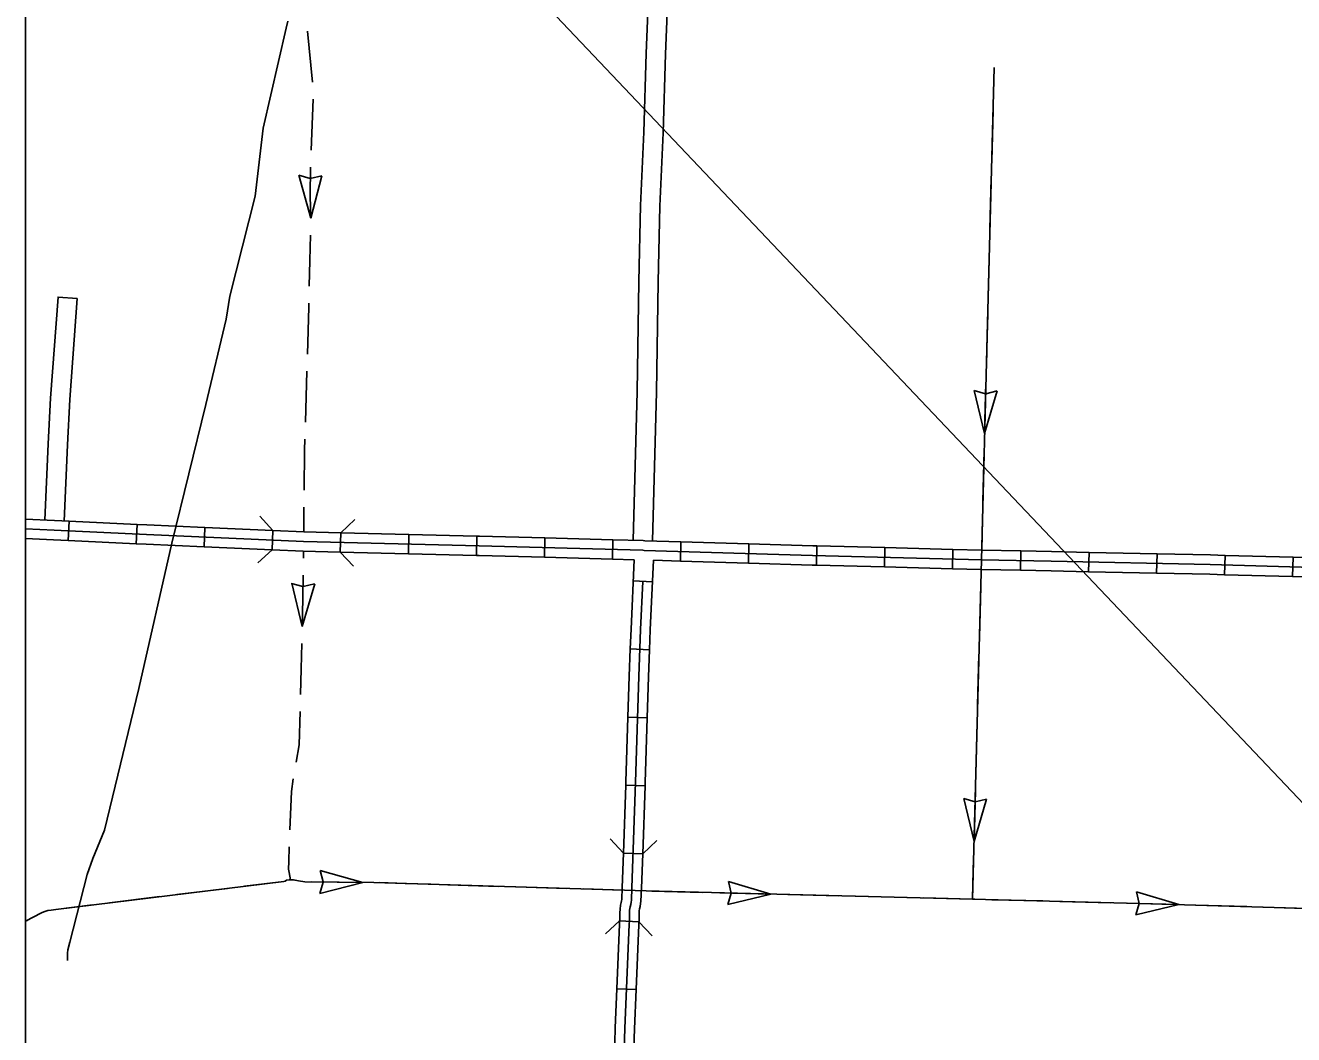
# Model space of a CAD drawing. Extents: x 1196286 to 1268366, y 2040822 to 2082115.
# Drawn here: x 1214333 to 1218023, y 2056617 to 2059553 of the extents above; entities that cross this region are included whole.
import ezdxf

# ---------------------------------------------------------------- set-up
doc = ezdxf.new("R2010")
doc.units = 0
for name, color, linetype in [('61', 7, 'Continuous'), ('63', 7, 'Continuous'), ('Level 72', 7, 'Continuous'), ('Level 8', 7, 'Continuous'), ('Level 83', 7, 'Continuous')]:
    doc.layers.add(name, color=color, linetype=linetype)

msp = doc.modelspace()

# ---------------------------------------------------------------- linework, layer by layer
at = {"layer": '61'}
for p, q in [((1214457.3, 2058054.5), (1214459.9, 2058110.7)), ((1214655, 2058045.3), (1214657.7, 2058101.5)), ((1214852.9, 2058036.5), (1214855.4, 2058092.7)), ((1215050.7, 2058027.8), (1215053.2, 2058084)), ((1215249.1, 2058021.1), (1215250.6, 2058077.3)), ((1215447.1, 2058016.1), (1215448.5, 2058072.3)), ((1215645, 2058011.1), (1215646.4, 2058067.3)), ((1215842.9, 2058005.9), (1215844.4, 2058062.1)), ((1216040.8, 2058000.7), (1216042.3, 2058056.9)), ((1216238.6, 2057994.8), (1216240.3, 2058051)), ((1216436.5, 2057988.7), (1216438.2, 2058045)), ((1216634.6, 2057982.8), (1216636, 2058039)), ((1216832.5, 2057977.8), (1216833.9, 2058034)), ((1217030.5, 2057972.7), (1217031.9, 2058029)), ((1217228.5, 2057968.3), (1217229.7, 2058024.5)), ((1217426.5, 2057964.1), (1217427.7, 2058020.3)), ((1217624.4, 2057959.9), (1217625.6, 2058016.1)), ((1217822.2, 2057955.4), (1217823.7, 2058011.6)), ((1218020.1, 2057949.9), (1218021.7, 2058006.2)), ((1216101.5, 2057937.3), (1216157.6, 2057934.7)), ((1216092.9, 2057739.2), (1216149.2, 2057737.1)), ((1216086.2, 2057541.2), (1216142.4, 2057539.3)), ((1216079.6, 2057343.3), (1216135.8, 2057341.4)), ((1216073, 2057145.4), (1216129.2, 2057143.5)), ((1216062, 2056948.2), (1216118.2, 2056945.8)), ((1216053.9, 2056750.4), (1216110.1, 2056748.1))]:
    msp.add_line(p, q, dxfattribs=at)
for points in [[(1214332.8, 2058116.8), (1214417.7, 2058112.7), (1214459.9, 2058110.7)], [(1214332.8, 2058088.7), (1214416.4, 2058084.6), (1214685.2, 2058072.1), (1215142.5, 2058051.9), (1215653.6, 2058039), (1216129, 2058026.5), (1216133.5, 2058026.1)], [(1214459.9, 2058110.7), (1214657.7, 2058101.5)], [(1214657.7, 2058101.5), (1214686.5, 2058100.2), (1214855.4, 2058092.7)], [(1214855.4, 2058092.7), (1215053.2, 2058084)], [(1215053.2, 2058084), (1215143.5, 2058080.1), (1215250.6, 2058077.3)], [(1214332.8, 2058060.5), (1214415, 2058056.5), (1214457.3, 2058054.5)], [(1214457.3, 2058054.5), (1214655, 2058045.3)], [(1215250.6, 2058077.3), (1215448.5, 2058072.3)], [(1215448.5, 2058072.3), (1215646.4, 2058067.3)], [(1215646.4, 2058067.3), (1215654.4, 2058067.1), (1215844.4, 2058062.1)], [(1215844.4, 2058062.1), (1216042.3, 2058056.9)], [(1216042.3, 2058056.9), (1216130.6, 2058054.6), (1216135.1, 2058054.2), (1216240.3, 2058051)], [(1216240.3, 2058051), (1216438.2, 2058045)], [(1214655, 2058045.3), (1214684, 2058044), (1214852.9, 2058036.5)], [(1214852.9, 2058036.5), (1215050.7, 2058027.8)], [(1215050.7, 2058027.8), (1215141.5, 2058023.8), (1215249.1, 2058021.1)], [(1215249.1, 2058021.1), (1215447.1, 2058016.1)], [(1215447.1, 2058016.1), (1215645, 2058011.1)], [(1215645, 2058011.1), (1215652.9, 2058010.9), (1215842.9, 2058005.9)], [(1216133.5, 2058026.1), (1216623, 2058011.2), (1217114.8, 2057998.7), (1217317.9, 2057994.6), (1217780.2, 2057984.7), (1218112.3, 2057975.6), (1218218, 2057972), (1218627.5, 2057962.3), (1219097.7, 2057951.4), (1219429.9, 2057941.6), (1220501.8, 2057911.7), (1220871.3, 2057903.6), (1221890.4, 2057874.9), (1221934.1, 2057873.9), (1222028.3, 2057873.6), (1222085.4, 2057860.5), (1222146.4, 2057836.5), (1222174.4, 2057815.8)], [(1216438.2, 2058045), (1216623.8, 2058039.3), (1216636, 2058039)], [(1216636, 2058039), (1216833.9, 2058034)], [(1216833.9, 2058034), (1217031.9, 2058029)], [(1217031.9, 2058029), (1217115.5, 2058026.9), (1217229.7, 2058024.5)], [(1217229.7, 2058024.5), (1217318.5, 2058022.7), (1217427.7, 2058020.3)], [(1217427.7, 2058020.3), (1217625.6, 2058016.1)], [(1217625.6, 2058016.1), (1217780.9, 2058012.8), (1217823.7, 2058011.6)], [(1217823.7, 2058011.6), (1218021.7, 2058006.2)], [(1215842.9, 2058005.9), (1216040.8, 2058000.7)], [(1216040.8, 2058000.7), (1216104.3, 2057999)], [(1216104.3, 2057999), (1216095, 2057797.2), (1216092.9, 2057739.2)], [(1216160.5, 2057997.2), (1216151.2, 2057794.9), (1216149.2, 2057737.1)], [(1216160.5, 2057997.2), (1216238.6, 2057994.8)], [(1216238.6, 2057994.8), (1216436.5, 2057988.7)], [(1216436.5, 2057988.7), (1216622.2, 2057983.1), (1216634.6, 2057982.8)], [(1216634.6, 2057982.8), (1216832.5, 2057977.8)], [(1216832.5, 2057977.8), (1217030.5, 2057972.7)], [(1218021.7, 2058006.2), (1218113.1, 2058003.7), (1218218.8, 2058000.1), (1218219.5, 2058000.1)], [(1216129.5, 2057936), (1216123.1, 2057796.1), (1216118.2, 2057658.9), (1216108, 2057351.5), (1216097.7, 2057044.6), (1216096, 2057008), (1216095.2, 2057002.4), (1216094.2, 2056996.1), (1216092.4, 2056989), (1216091.1, 2056979.8), (1216090.8, 2056970.6), (1216090.6, 2056958.8), (1216090.2, 2056949), (1216089.7, 2056937.8), (1216077.3, 2056635.7), (1216067.3, 2056322.4), (1216056.6, 2056004.9), (1216045.2, 2055671.3), (1216034.2, 2055299.4), (1216024.7, 2054987.1), (1216015.7, 2054698.1), (1216004, 2054355.8), (1215992, 2053985.2)], [(1217030.5, 2057972.7), (1217114.2, 2057970.6), (1217228.5, 2057968.3)], [(1217228.5, 2057968.3), (1217317.3, 2057966.4), (1217426.5, 2057964.1)], [(1217426.5, 2057964.1), (1217624.4, 2057959.9)], [(1217624.4, 2057959.9), (1217779.5, 2057956.6), (1217822.2, 2057955.4)], [(1217822.2, 2057955.4), (1218020.1, 2057949.9)], [(1218020.1, 2057949.9), (1218111.4, 2057947.4), (1218217.2, 2057943.9), (1218218.1, 2057943.8)], [(1216092.9, 2057739.2), (1216090.1, 2057659.8), (1216086.2, 2057541.2)], [(1216149.2, 2057737.1), (1216146.3, 2057657.9), (1216142.4, 2057539.3)], [(1216086.2, 2057541.2), (1216079.9, 2057352.4), (1216079.6, 2057343.3)], [(1216142.4, 2057539.3), (1216136.1, 2057350.5), (1216135.8, 2057341.4)], [(1216079.6, 2057343.3), (1216073, 2057145.4)], [(1216135.8, 2057341.4), (1216129.2, 2057143.5)], [(1216073, 2057145.4), (1216069.6, 2057045.7), (1216067.9, 2057010.5), (1216067.4, 2057006.4), (1216066.7, 2057001.7), (1216064.8, 2056994.4), (1216063.1, 2056982.3), (1216062.7, 2056971.3), (1216062.5, 2056959.5), (1216062.1, 2056950.2), (1216062, 2056948.2)], [(1216129.2, 2057143.5), (1216125.8, 2057043.4), (1216124, 2057005.6), (1216123.1, 2056998.5), (1216121.8, 2056990.5), (1216120.1, 2056983.5), (1216119.2, 2056977.3), (1216118.9, 2056969.9), (1216118.8, 2056958), (1216118.3, 2056947.8), (1216118.2, 2056945.8)], [(1216062, 2056948.2), (1216061.6, 2056939), (1216053.9, 2056750.4)], [(1216118.2, 2056945.8), (1216117.8, 2056936.6), (1216110.1, 2056748.1)], [(1216053.9, 2056750.4), (1216049.2, 2056636.7), (1216046.5, 2056552.2)], [(1216110.1, 2056748.1), (1216105.4, 2056634.6), (1216102.7, 2056550.5)]]:
    msp.add_lwpolyline(points, dxfattribs=at)
at = {"layer": '63'}
for p, q in [((1215128.5, 2059118.1), (1215161.2, 2059108)), ((1215163.4, 2058992.7), (1215128.5, 2059118.1)), ((1215195, 2059115.6), (1215161.6, 2059108)), ((1215163.4, 2058992.7), (1215195, 2059115.6)), ((1217124, 2058366.5), (1217093.8, 2058491.6)), ((1217093.8, 2058491.6), (1217126.7, 2058481.9)), ((1217124, 2058366.5), (1217160.4, 2058489.9)), ((1217160.4, 2058489.9), (1217127.2, 2058481.9)), ((1215107.6, 2057929.7), (1215140.6, 2057920.5)), ((1215138.3, 2057805), (1215108.3, 2057930.2)), ((1215138.3, 2057805), (1215174.9, 2057928.4)), ((1215174.2, 2057928.9), (1215141, 2057920.5)), ((1217093.1, 2057178.9), (1217063.1, 2057304)), ((1217063.1, 2057304), (1217096, 2057294.3)), ((1217093.1, 2057178.9), (1217129.7, 2057302.3)), ((1217129.7, 2057302.3), (1217096.4, 2057294.3)), ((1215314.3, 2057060.2), (1215190.3, 2057094.6)), ((1215190.3, 2057094.6), (1215198.9, 2057061.5)), ((1215189.7, 2057028), (1215198.9, 2057061)), ((1215314.3, 2057060.2), (1215189.7, 2057028)), ((1216501.8, 2057026.2), (1216378.4, 2057062.6)), ((1216378.4, 2057062.6), (1216386.4, 2057029.3)), ((1216376.7, 2056996), (1216386.4, 2057028.9)), ((1216501.8, 2057026.2), (1216376.7, 2056996)), ((1217566, 2057032.5), (1217574, 2056999.2)), ((1217689.4, 2056995.5), (1217566.1, 2057032.5)), ((1217689.4, 2056995.5), (1217564.2, 2056965.9)), ((1217564.3, 2056965.9), (1217574, 2056998.7))]:
    msp.add_line(p, q, dxfattribs=at)
for points in [[(1215096.8, 2059566.1), (1215092.1, 2059545.4), (1215025.1, 2059254), (1215001.7, 2059056.2), (1214927.4, 2058765.2), (1214917.4, 2058698.3), (1214857.6, 2058450.1), (1214758.5, 2058046.6), (1214662.7, 2057624.5), (1214562.7, 2057211.7), (1214529.5, 2057129.4), (1214512.4, 2057083.6), (1214461.7, 2056886.2), (1214456, 2056864.1), (1214455.7, 2056854.6), (1214455.4, 2056833.2)], [(1215153.9, 2059536.1), (1215167.8, 2059388.2)], [(1217151.7, 2059430.4), (1217131.1, 2058650.6), (1217114.8, 2057998.7), (1217088.7, 2057011.3)], [(1217151.7, 2059430.4), (1217149.8, 2059356.1)], [(1215170.2, 2059338.9), (1215164.5, 2059190.5)], [(1217148.5, 2059306.7), (1217144.6, 2059158.2)], [(1215162.7, 2059141), (1215161.6, 2059056.6), (1215163.4, 2058992.7)], [(1217143.2, 2059108.7), (1217139.3, 2058960.3)], [(1215162.6, 2058943.2), (1215160.8, 2058869)], [(1217138, 2058910.8), (1217134.1, 2058762.4)], [(1215160.8, 2058869), (1215158.9, 2058794.8)], [(1215157.7, 2058745.3), (1215157.4, 2058733.2), (1215153.5, 2058596.9)], [(1217132.8, 2058712.9), (1217131.1, 2058650.6), (1217129, 2058564.4)], [(1215152, 2058547.4), (1215147.7, 2058399)], [(1217127.7, 2058514.9), (1217124, 2058366.5)], [(1215146.3, 2058349.5), (1215145.3, 2058317.9), (1215144, 2058201)], [(1217122.8, 2058317), (1217120.9, 2058242.8)], [(1217120.9, 2058242.8), (1217119.1, 2058168.5)], [(1215143.4, 2058151.5), (1215142.6, 2058080.1)], [(1217117.8, 2058119.1), (1217115.5, 2058026.9)], [(1215142, 2058023.8), (1215141.8, 2058003)], [(1215141.2, 2057953.5), (1215140.4, 2057885.1), (1215138.3, 2057805)], [(1217112.8, 2057921.1), (1217108.8, 2057772.7)], [(1215137, 2057755.6), (1215135.1, 2057681.3)], [(1217107.5, 2057723.2), (1217103.6, 2057574.7)], [(1215135.1, 2057681.3), (1215133.2, 2057607.1)], [(1215131.9, 2057557.6), (1215129.4, 2057460.4), (1215120.6, 2057409.9)], [(1217102.3, 2057525.3), (1217098.4, 2057376.8)], [(1215112.4, 2057361.1), (1215107.1, 2057324.7), (1215102.7, 2057213.1)], [(1217097, 2057327.3), (1217093.1, 2057178.9)], [(1215100.8, 2057163.6), (1215099.1, 2057121), (1215098.1, 2057098.2), (1215099.9, 2057088.8), (1215104, 2057067.8)], [(1217091.8, 2057129.4), (1217089.8, 2057055.2)], [(1214332.8, 2056946.9), (1214379.5, 2056971.5), (1214389.1, 2056975.5), (1214397.9, 2056978), (1214408.2, 2056979.7), (1214421.1, 2056981.7), (1215084.5, 2057062.7), (1215088.8, 2057064.1), (1215092.8, 2057066.3), (1215101.2, 2057067.8), (1215112.7, 2057067.9), (1215127.2, 2057064.8), (1215146.4, 2057061.7), (1215346.5, 2057059.9), (1216139.5, 2057035.4), (1217088.7, 2057011.3), (1217574.4, 2056998.9), (1219043.7, 2056955.1)], [(1214970.2, 2057048.8), (1215084.5, 2057062.7), (1215088.8, 2057064.1), (1215092.8, 2057066.3), (1215101.2, 2057067.8), (1215112.7, 2057067.9), (1215116.8, 2057067)], [(1215165.8, 2057061.5), (1215314.3, 2057060.2)], [(1215363.8, 2057059.4), (1215438, 2057057.1)], [(1215438, 2057057.1), (1215512.2, 2057054.8)], [(1215561.7, 2057053.2), (1215710.1, 2057048.7)], [(1217089.8, 2057055.2), (1217088.7, 2057011.3)], [(1214577.1, 2057000.8), (1214724.5, 2057018.8)], [(1214773.6, 2057024.8), (1214921, 2057042.8)], [(1215759.6, 2057047.1), (1215908, 2057042.5)], [(1215957.5, 2057041), (1216069.4, 2057037.6)], [(1216155.4, 2057035), (1216303.9, 2057031.2)], [(1216353.4, 2057030), (1216501.8, 2057026.2)], [(1216551.3, 2057024.9), (1216625.5, 2057023)], [(1216625.5, 2057023), (1216699.8, 2057021.2)], [(1216749.2, 2057019.9), (1216897.7, 2057016.1)], [(1216947.2, 2057014.9), (1217088.7, 2057011.3), (1217095.6, 2057011.1)], [(1214381.5, 2056972.4), (1214389.1, 2056975.5), (1214397.9, 2056978), (1214408.2, 2056979.7), (1214421.1, 2056981.7), (1214527.9, 2056994.8)], [(1217145.1, 2057009.8), (1217293.6, 2057006.1)], [(1217343, 2057004.8), (1217491.5, 2057001)], [(1217541, 2056999.8), (1217574.4, 2056998.9), (1217689.4, 2056995.5)], [(1217738.9, 2056994), (1217813.1, 2056991.8)], [(1217813.1, 2056991.8), (1217887.3, 2056989.6)], [(1217936.8, 2056988.1), (1218085.2, 2056983.7)], [(1214332.8, 2056946.9), (1214337.6, 2056949.5)]]:
    msp.add_lwpolyline(points, dxfattribs=at)
at = {"layer": 'Level 72'}
for points in [[(1216100.9, 2058055.4), (1216112.8, 2058487.4), (1216118, 2058808.5), (1216122.9, 2059028.9), (1216132, 2059242.9), (1216139.1, 2059471.5), (1216149.5, 2059736.7), (1216154, 2059972.5), (1216154.3, 2059978.2), (1216154.8, 2059983.3), (1216155.5, 2059989.7), (1216157.2, 2059999), (1216159, 2060005.3), (1216161.2, 2060012.1), (1216163.7, 2060018.1), (1216168.6, 2060028.8)], [(1216157.1, 2058053.5), (1216169.1, 2058486.2), (1216174.3, 2058807.5), (1216179.1, 2059027.1), (1216188.2, 2059240.8), (1216195.3, 2059469.5), (1216205.7, 2059735.1), (1216210.3, 2059970.8), (1216210.4, 2059974), (1216210.8, 2059977.5), (1216211.9, 2059988.8)], [(1214483.9, 2058758.6), (1214427.8, 2058762.9), (1214405.7, 2058468.6), (1214398.8, 2058336.1), (1214389, 2058114)], [(1214483.9, 2058758.6), (1214461.8, 2058465), (1214455, 2058333.4), (1214445.2, 2058111.4)]]:
    msp.add_lwpolyline(points, dxfattribs=at)
at = {"layer": 'Level 8'}
msp.add_line((1214128.3, 2061424.1), (1220810.5, 2054380.7), dxfattribs=at)
msp.add_lwpolyline([(1241590.6, 2065596.8), (1214332.8, 2065596.8), (1214332.8, 2047966.3), (1241590.6, 2047966.3)], close=True, dxfattribs=at)
at = {"layer": 'Level 83'}
for points in [[(1215015.2, 2058125.5), (1215053.2, 2058084)], [(1215250.6, 2058077.3), (1215291.3, 2058116.1)], [(1215050.7, 2058027.8), (1215009.2, 2057989.8)], [(1215287.9, 2057980.3), (1215249.1, 2058021.1)], [(1216073, 2057145.4), (1216034.5, 2057186.5)], [(1216170.3, 2057182), (1216129.2, 2057143.5)], [(1216020.6, 2056910.2), (1216062, 2056948.2)], [(1216118.2, 2056945.8), (1216156.3, 2056904.4)]]:
    msp.add_lwpolyline(points, dxfattribs=at)

doc.saveas('drawing.dxf')
